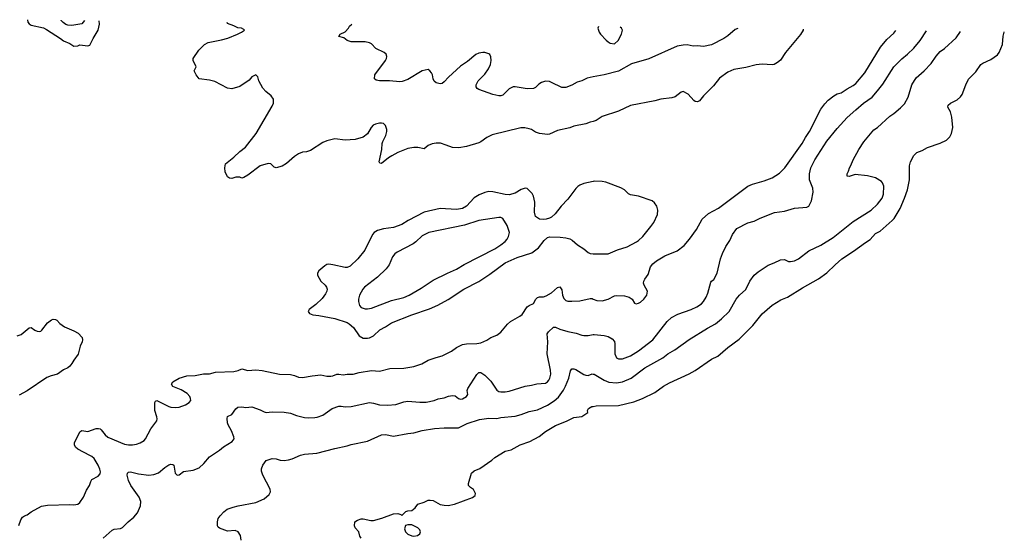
# Model space of a CAD drawing. Header units: inches. Extents: x 1694797 to 1849917, y 907313 to 1017959.
# Tile 544 of 656: x 1784336 to 1794062, y 1011927 to 1017035. Entities that reach past the tile are written whole.
import ezdxf

# ---------------------------------------------------------------- set-up
doc = ezdxf.new("R2010")
doc.units = ezdxf.units.IN
doc.header["$MEASUREMENT"] = 0
doc.layers.add('B7081', color=7, linetype='Continuous')
doc.layers.add('B7091', color=7, linetype='Continuous')

msp = doc.modelspace()

# ---------------------------------------------------------------- linework, layer by layer
at = {"layer": 'B7081', "color": 5}
for points, elevation in [([(1784411.4, 1017034.6), (1784416.4, 1017010), (1784430, 1016993), (1784450, 1016980.3), (1784570, 1016952.4), (1784599, 1016939), (1784738.8, 1016850), (1784770, 1016824.9), (1784830, 1016799.1), (1784870, 1016774), (1784910, 1016777.3), (1784930, 1016786.8), (1785010, 1016776), (1785030, 1016781), (1785062, 1016850), (1785109.7, 1016930), (1785124, 1016990), (1785121, 1017022.5)], 720), ([(1784976.7, 1017025.3), (1784950, 1016994), (1784850, 1016976.2), (1784810, 1016980.5), (1784790, 1016988), (1784765.3, 1017005.3), (1784746.4, 1017026.4), (1784744.6, 1017029.8)], 720), ([(1790000, 1016027.7), (1789970, 1016021.3), (1789930, 1016004.7), (1789810, 1015980.5), (1789770, 1015966.3), (1789650, 1015939.6), (1789570, 1015902), (1789550, 1015898), (1789470, 1015909.6), (1789430, 1015922.9), (1789390, 1015949.5), (1789370, 1015956.9), (1789325.6, 1015965.6), (1789284.9, 1015964.9), (1789003.4, 1015896.6), (1788949, 1015871), (1788891.5, 1015828.5), (1788870, 1015818), (1788750, 1015781.6), (1788673.8, 1015766.2), (1788610, 1015769.6), (1788550, 1015795.1), (1788492.1, 1015812.1), (1788450, 1015813.2), (1788410, 1015806), (1788371.3, 1015790), (1788330, 1015759.3), (1788270, 1015772), (1788230, 1015772), (1788170, 1015759.6), (1788070, 1015720.5), (1788010.7, 1015690), (1787979.1, 1015670), (1787910, 1015613.2), (1787894.6, 1015614.6), (1787887.6, 1015630), (1787913, 1015750), (1787916.9, 1015810), (1787922.4, 1015830), (1787953.3, 1015890), (1787962.4, 1015930), (1787961.6, 1015950), (1787947.9, 1015987.9), (1787930, 1016006.6), (1787910, 1016012.8), (1787890, 1016012.6), (1787850, 1016002.6), (1787828.5, 1015991.5), (1787807.2, 1015970), (1787770, 1015906.6), (1787730, 1015874), (1787650, 1015849.6), (1787550, 1015842), (1787450, 1015855.1), (1787370, 1015837.4), (1787330, 1015818.7), (1787210, 1015742), (1787170.4, 1015729.6), (1787130, 1015724.5), (1787090, 1015709.5), (1787050, 1015682), (1786970, 1015612), (1786930, 1015587.3), (1786869.3, 1015569.3), (1786850, 1015575.3), (1786815.3, 1015610), (1786790, 1015612), (1786710, 1015589.2), (1786590, 1015499), (1786550, 1015475.3), (1786530, 1015468.7), (1786510, 1015478), (1786470, 1015478), (1786430, 1015464), (1786409.3, 1015469.3), (1786390, 1015482), (1786365.2, 1015530), (1786360.9, 1015570), (1786369.4, 1015610), (1786450, 1015675.5), (1786510, 1015732), (1786567.1, 1015772.9), (1786672.1, 1015907.9), (1786830, 1016180.7), (1786842, 1016210), (1786841.6, 1016250), (1786821.4, 1016281.4), (1786766, 1016326), (1786737.2, 1016357.2), (1786698, 1016430), (1786688.7, 1016470), (1786670, 1016488.7), (1786630, 1016468.7), (1786602.5, 1016437.5), (1786510, 1016372.7), (1786430, 1016349.6), (1786390, 1016356.2), (1786263.3, 1016423.3), (1786210, 1016437.2), (1786108.7, 1016450), (1786078, 1016490), (1786058, 1016530), (1786078, 1016570), (1786048, 1016630), (1786048.7, 1016650), (1786105.6, 1016734.4), (1786162, 1016790), (1786198, 1016810), (1786330, 1016834), (1786391, 1016851), (1786488.7, 1016890), (1786528, 1016910), (1786555.3, 1016930), (1786550, 1016938), (1786526, 1016950), (1786490, 1016954), (1786450, 1016975.3), (1786390, 1016998), (1786383.7, 1017007)], 680), ([(1790000, 1016468.6), (1789942.4, 1016457.6), (1789890.4, 1016429.7), (1789843.9, 1016416.1), (1789790, 1016387), (1789730, 1016364.2), (1789690, 1016365.1), (1789590, 1016415.1), (1789570, 1016422.7), (1789530, 1016426), (1789490, 1016414), (1789463.8, 1016396.2), (1789430, 1016362.7), (1789410, 1016355.1), (1789350, 1016349.6), (1789231.2, 1016371.2), (1789210, 1016369.6), (1789170.7, 1016350), (1789110, 1016289), (1789090, 1016281.2), (1789070, 1016281.2), (1789010, 1016296), (1788870, 1016344), (1788853.6, 1016353.6), (1788844, 1016370), (1788844, 1016390), (1788865.2, 1016430), (1788930, 1016496), (1788966, 1016550), (1788986, 1016590), (1788992.3, 1016630), (1788990, 1016666), (1788979.3, 1016690), (1788970, 1016698), (1788930, 1016709.5), (1788910, 1016709.6), (1788870, 1016702.9), (1788842.8, 1016690), (1788758, 1016622), (1788690, 1016575.6), (1788572.2, 1016467.8), (1788530, 1016421.2), (1788510, 1016405.2), (1788490, 1016399), (1788450, 1016408.7), (1788430, 1016428), (1788419, 1016450), (1788413.2, 1016490), (1788404, 1016510), (1788388.7, 1016530), (1788370, 1016541.2), (1788310, 1016529.3), (1788170, 1016443.7), (1788115.2, 1016424.8), (1788090, 1016420.9), (1787990, 1016429.4), (1787890, 1016429.3), (1787857.2, 1016437.2), (1787842, 1016450), (1787844, 1016490), (1787949.4, 1016630), (1787959.3, 1016650), (1787962.7, 1016670), (1787955.1, 1016695.1), (1787935.3, 1016710), (1787855.1, 1016750), (1787810, 1016796), (1787790, 1016806.6), (1787750, 1016816), (1787610, 1016814), (1787570, 1016828.7), (1787536.5, 1016856.5), (1787489.2, 1016869.2), (1787502, 1016890), (1787550, 1016916), (1787584, 1016950), (1787595.3, 1016970), (1787615.2, 1016990.9)], 660), ([(1790000, 1015435.7), (1789910, 1015415.3), (1789870, 1015399.2), (1789850, 1015385.7), (1789830, 1015366.3), (1789750, 1015260.4), (1789684, 1015190), (1789626.3, 1015113.7), (1789590, 1015083.7), (1789570, 1015072.3), (1789537.5, 1015062.5), (1789510, 1015058), (1789470, 1015061.2), (1789430, 1015089.2), (1789422.4, 1015130), (1789426, 1015230), (1789411.8, 1015290), (1789396.9, 1015316.9), (1789366.6, 1015350), (1789350, 1015364.5), (1789330, 1015369.6), (1789290, 1015355.1), (1789230, 1015318), (1789170, 1015303.9), (1789130, 1015305.3), (1789010, 1015333.5), (1788970, 1015334.4), (1788930, 1015326.8), (1788876, 1015304), (1788826.8, 1015273.2), (1788750, 1015191.1), (1788710, 1015166.6), (1788650, 1015157.6), (1788490, 1015167.2), (1788330, 1015130.6), (1788172.2, 1015047.8), (1788110, 1015009.8), (1788030, 1014979.8), (1787930, 1014966.2), (1787870, 1014949.8), (1787837, 1014930), (1787821.1, 1014910), (1787745.1, 1014754.9), (1787677, 1014670), (1787601.2, 1014598.8), (1787570, 1014584), (1787550, 1014584.4), (1787430, 1014612.4), (1787390, 1014616.3), (1787370, 1014613), (1787350, 1014600.7), (1787290.5, 1014550), (1787278, 1014530), (1787278.4, 1014510), (1787310, 1014450.6), (1787353.4, 1014410), (1787368, 1014390), (1787372.7, 1014370), (1787370.4, 1014350), (1787357.2, 1014322.8), (1787323.1, 1014276.9), (1787262.8, 1014217.2), (1787196, 1014170), (1787186.8, 1014150), (1787198, 1014130), (1787230, 1014117.3), (1787290, 1014110.8), (1787450, 1014079), (1787570, 1014040.3), (1787590, 1014028.5), (1787632.4, 1013990), (1787690.6, 1013910), (1787730, 1013887.2), (1787770, 1013885.7), (1787790, 1013890.4), (1787830, 1013910.4), (1787892.3, 1013967.7), (1787950, 1013997.6), (1788010, 1014036.5), (1788210, 1014115.5), (1788384, 1014176), (1788467, 1014213), (1788570, 1014268.8), (1788724.5, 1014370), (1788870, 1014445.7), (1788981, 1014519), (1789132.3, 1014630), (1789250, 1014683.1), (1789396, 1014730), (1789461.3, 1014778.7), (1789516, 1014850), (1789550, 1014880.7), (1789572.5, 1014887.5), (1789675.9, 1014884.1), (1789730, 1014878.7), (1789770, 1014868.8), (1789795, 1014855), (1789844.4, 1014810), (1789908.5, 1014770), (1789950, 1014731.7), (1789970, 1014724.4), (1790000, 1014720.3)], 720), ([(1784327.2, 1012032.8), (1784346.6, 1012090), (1784362.4, 1012117.6), (1784382, 1012130), (1784410, 1012139.3), (1784449.8, 1012170.2), (1784550, 1012225.3), (1784610, 1012235.8), (1784830, 1012241.6), (1784870, 1012238), (1784910, 1012244.9), (1784930, 1012260.7), (1784966.7, 1012313.3), (1784995.7, 1012384.3), (1785025.1, 1012430), (1785037.2, 1012470), (1785049.2, 1012490), (1785110, 1012522.8), (1785130, 1012544.7), (1785134, 1012566), (1785126, 1012590), (1785109.7, 1012630), (1785070, 1012696.3), (1785050, 1012715.4), (1785030, 1012726.9), (1784910, 1012787.6), (1784885.7, 1012810), (1784876.4, 1012830), (1784876, 1012850), (1784930, 1012960.5), (1784950, 1012971.6), (1785010, 1012963.9), (1785090, 1012991.4), (1785113.7, 1012993.7), (1785130, 1012988.7), (1785140, 1012980), (1785180.3, 1012930), (1785207.1, 1012907), (1785370, 1012839.6), (1785410, 1012831.5), (1785450, 1012831.6), (1785490, 1012837.4), (1785527.5, 1012852.5), (1785564.7, 1012875.3), (1785579.6, 1012890), (1785632.6, 1012990), (1785689.7, 1013070), (1785692.8, 1013090), (1785689.7, 1013109.7), (1785669.6, 1013170.4), (1785669.3, 1013250), (1785678, 1013262), (1785690, 1013271), (1785810.2, 1013210.2), (1785830, 1013203.6), (1785870, 1013199.6), (1785910, 1013204), (1785973, 1013227), (1786010.9, 1013249.1), (1786025.1, 1013270), (1786024.2, 1013290), (1786015.1, 1013310), (1785990, 1013337.4), (1785930, 1013374.3), (1785850, 1013406.6), (1785834, 1013430), (1785850, 1013454.8), (1785910, 1013490.5), (1785987.2, 1013512.8), (1786070, 1013517.5), (1786150, 1013533.2), (1786210, 1013532.8), (1786270, 1013550.2), (1786450, 1013556), (1786494.4, 1013565.6), (1786530, 1013582), (1786590, 1013567.3), (1786670, 1013572.3), (1786730, 1013567.1), (1786902, 1013530), (1787010, 1013526.5), (1787050, 1013517.6), (1787090, 1013501.3), (1787130, 1013497.6), (1787225, 1013515), (1787310, 1013524.4), (1787370, 1013511.5), (1787409.7, 1013510.3), (1787430, 1013513.1), (1787470, 1013530.3), (1787490, 1013531.6), (1787530, 1013524.6), (1787570, 1013531.6), (1787630, 1013530.3), (1787690, 1013545.3), (1787810, 1013565.5), (1787890, 1013561.2), (1787993, 1013587), (1788129.7, 1013590.3), (1788230, 1013605.3), (1788308.2, 1013631.8), (1788371.9, 1013668.1), (1788450, 1013696.4), (1788510, 1013711.8), (1788601.2, 1013758.8), (1788650, 1013793.4), (1788710, 1013822), (1788750, 1013830.3), (1788850, 1013831.6), (1788890, 1013840.3), (1788950, 1013865.7), (1788990, 1013893.7), (1789050, 1013916.4), (1789090, 1013944.9), (1789154.3, 1014025.7), (1789182.9, 1014050), (1789278, 1014102), (1789300.6, 1014119.4), (1789350, 1014195.3), (1789370, 1014210.3), (1789410, 1014228.4), (1789433.1, 1014270), (1789450, 1014289), (1789470, 1014296.2), (1789510, 1014295.8), (1789536.6, 1014303.4), (1789590, 1014332.6), (1789650, 1014385.3), (1789670, 1014394.4), (1789690, 1014362.8), (1789699.2, 1014310), (1789710, 1014278), (1789730, 1014257.1), (1789750, 1014252.4), (1789790.4, 1014250.4), (1789870, 1014256.5), (1789970, 1014278.5), (1789990, 1014277), (1790000, 1014272.7)], 680), ([(1784310, 1013910.5), (1784350, 1013920.7), (1784430, 1013987.3), (1784450, 1013990.5), (1784485.5, 1013965.5), (1784510, 1013954.9), (1784530, 1013950.5), (1784543.9, 1013956.1), (1784555.4, 1013964.6), (1784610, 1014036.3), (1784650, 1014067.3), (1784667.2, 1014072.8), (1784690, 1014070.7), (1784703.4, 1014063.4), (1784731, 1014030), (1784776.8, 1013996.8), (1784870, 1013959.1), (1784913.8, 1013933.8), (1784952.7, 1013892.7), (1784957.3, 1013870), (1784954, 1013850), (1784934.2, 1013805.8), (1784913.8, 1013726.2), (1784870.7, 1013670), (1784850, 1013634), (1784830.8, 1013610), (1784810, 1013593.2), (1784770, 1013572.3), (1784709, 1013531), (1784645.9, 1013514.1), (1784604.3, 1013495.7), (1784410, 1013364.7), (1784330, 1013323.6)], 680), ([(1785159.3, 1011910), (1785250, 1011987.3), (1785270, 1011998), (1785330, 1012005.7), (1785350, 1012013.7), (1785406.3, 1012070), (1785462.4, 1012117.6), (1785499.6, 1012160.4), (1785529.7, 1012230), (1785530.9, 1012270), (1785514.4, 1012314.4), (1785434, 1012430), (1785410, 1012479.3), (1785398.4, 1012530), (1785401.2, 1012550), (1785410, 1012561), (1785430, 1012563), (1785510, 1012545.3), (1785610, 1012533.1), (1785661.4, 1012538.6), (1785706.6, 1012553.4), (1785770, 1012606.4), (1785810, 1012632.4), (1785830, 1012639.3), (1785850, 1012636.3), (1785858.8, 1012630), (1785870.9, 1012550.9), (1785890, 1012531.3), (1785910, 1012536), (1785953.6, 1012566.4), (1786050, 1012582), (1786110, 1012603.8), (1786154.6, 1012645.4), (1786210, 1012714), (1786310, 1012777.1), (1786350, 1012812.7), (1786434.2, 1012865.9), (1786455.1, 1012890), (1786452.3, 1012910), (1786429.4, 1012970), (1786395.1, 1013030), (1786389.4, 1013050), (1786386.8, 1013093.2), (1786390, 1013111.3), (1786430, 1013131), (1786470, 1013186.8), (1786490, 1013202.8), (1786530, 1013206.8), (1786570, 1013200.7), (1786630, 1013206.8), (1786710, 1013178), (1786750, 1013156.3), (1786770, 1013150.6), (1786830, 1013156.3), (1786950, 1013155.5), (1787010, 1013145.5), (1787070, 1013123), (1787150, 1013103), (1787190, 1013099.3), (1787250, 1013101.6), (1787274.5, 1013105.5), (1787330, 1013126), (1787421.2, 1013190), (1787490, 1013212.9), (1787510, 1013214), (1787550, 1013205.7), (1787610, 1013211.5), (1787790, 1013248.9), (1787830, 1013244.4), (1787890, 1013228.4), (1787970, 1013222.3), (1788050, 1013230.2), (1788130, 1013255.8), (1788170, 1013263.2), (1788290, 1013252.4), (1788350, 1013252.9), (1788429.8, 1013270.2), (1788470, 1013286), (1788530, 1013295.3), (1788573.2, 1013313.2), (1788610, 1013320.5), (1788636.1, 1013316.1), (1788670, 1013288.2), (1788690, 1013283.7), (1788710, 1013287), (1788750, 1013310.7), (1788761.6, 1013330), (1788756.9, 1013370), (1788762.4, 1013390), (1788850, 1013527.3), (1788870, 1013547.7), (1788890, 1013545.5), (1788930, 1013521.6), (1788990, 1013460.5), (1789050, 1013370.5), (1789070, 1013358.7), (1789090, 1013354.6), (1789130, 1013354.3), (1789170, 1013361.7), (1789330, 1013412.4), (1789390, 1013420.3), (1789445.1, 1013434.9), (1789530, 1013440.9), (1789550, 1013454), (1789561.7, 1013470), (1789572, 1013490), (1789581.8, 1013530), (1789580.7, 1013570), (1789545.8, 1013730), (1789553.9, 1013850), (1789546, 1013930), (1789558.7, 1013950), (1789610, 1013993.7), (1789630, 1013993.1), (1789670, 1013975.6), (1789750, 1013950.3), (1789834, 1013934), (1789890, 1013914), (1789910, 1013910.7), (1789950, 1013913.4), (1790000, 1013922.1)], 660), ([(1786522.7, 1011890), (1786515.5, 1011935.5), (1786495.3, 1011970), (1786463.7, 1011983.7), (1786390, 1011979.6), (1786308.3, 1012008.3), (1786297.6, 1012017.6), (1786289, 1012030), (1786289, 1012070), (1786298, 1012102), (1786315.3, 1012130), (1786352.7, 1012170), (1786386.1, 1012193.9), (1786443.6, 1012216.4), (1786494, 1012230), (1786670, 1012260.3), (1786750, 1012298.7), (1786800.4, 1012339.6), (1786812.4, 1012367.6), (1786810, 1012394), (1786737, 1012530), (1786724.5, 1012570), (1786725.4, 1012594.6), (1786738, 1012630), (1786770, 1012676), (1786779.3, 1012680.7), (1786830, 1012695.5), (1786870, 1012693), (1786910, 1012680.5), (1786950, 1012675.5), (1786990, 1012682), (1787027.2, 1012692.8), (1787110, 1012728), (1787150, 1012738), (1787270, 1012748.2), (1787450, 1012795.8), (1787570, 1012821.6), (1787610, 1012835.3), (1787770, 1012868.8), (1787910, 1012930.4), (1787950, 1012932.7), (1788030, 1012918.7), (1788170, 1012944.9), (1788230, 1012950.4), (1788310, 1012974), (1788432.8, 1012992.8), (1788530, 1013000.4), (1788670, 1013000.4), (1788756.2, 1013043.8), (1788877.7, 1013082.3), (1788970, 1013094.9), (1789050, 1013091.8), (1789090, 1013100.3), (1789230, 1013115.3), (1789288.9, 1013131.1), (1789370, 1013162), (1789450, 1013178.6), (1789550, 1013222), (1789614.5, 1013265.5), (1789657.3, 1013302.7), (1789707, 1013373), (1789727.2, 1013410), (1789761.7, 1013490), (1789777.1, 1013562.9), (1789790, 1013582), (1789810, 1013583.1), (1789830, 1013576.5), (1789910, 1013526.7), (1789930, 1013519.6), (1789950, 1013517.4), (1789990, 1013531.8), (1790000, 1013531.1)], 640), ([(1787709.2, 1011910), (1787697.2, 1011930), (1787685.2, 1011970), (1787649.5, 1012009.5), (1787644, 1012030), (1787648, 1012070), (1787673.6, 1012086.4), (1787710, 1012098.8), (1787730, 1012100.7), (1787804.9, 1012084.9), (1787830, 1012084), (1787912.5, 1012107.5), (1788030, 1012150.8), (1788071, 1012151), (1788102, 1012142), (1788110, 1012134), (1788150, 1012171.3), (1788170, 1012178), (1788210, 1012182), (1788242, 1012210), (1788270, 1012244.7), (1788330, 1012264.7), (1788370, 1012284.7), (1788390, 1012286), (1788419.8, 1012279.8), (1788490, 1012242), (1788530, 1012233.4), (1788570, 1012233), (1788630, 1012243.8), (1788808.9, 1012311.1), (1788835.3, 1012330), (1788838, 1012350), (1788818, 1012390), (1788788, 1012410), (1788768, 1012430), (1788768, 1012450), (1788799, 1012550), (1788826.8, 1012573.2), (1788882.7, 1012597.3), (1788999.6, 1012680.4), (1789030, 1012706.8), (1789130, 1012767.7), (1789190, 1012783), (1789281.2, 1012830), (1789374.5, 1012865.5), (1789467.2, 1012912.8), (1789530, 1012964.9), (1789630, 1013024.2), (1789736.2, 1013063.8), (1789810, 1013103), (1789890, 1013111), (1789948, 1013150), (1789945.2, 1013170), (1789956, 1013190), (1789989.2, 1013210), (1790000, 1013211.9)], 620)]:
    msp.add_lwpolyline(points, dxfattribs=dict(at, elevation=elevation))
for points, elevation in [([(1789090, 1015077.6), (1789070, 1015077.6), (1788870, 1015049.8), (1788730, 1015004.6), (1788377.3, 1014930), (1788310, 1014897.4), (1788250, 1014839.7), (1788221.3, 1014818.7), (1788063.4, 1014736.6), (1788041.2, 1014718.8), (1788018, 1014690), (1787985.7, 1014610), (1787956.5, 1014570), (1787870.9, 1014489.1), (1787741.6, 1014390), (1787724.4, 1014370), (1787692.2, 1014310), (1787682, 1014270), (1787682.6, 1014250), (1787692.2, 1014210), (1787708.4, 1014190), (1787750, 1014174.9), (1787770, 1014174.4), (1787810, 1014183.2), (1788010, 1014258.6), (1788130, 1014289.2), (1788182, 1014310), (1788300.6, 1014379.4), (1788420.9, 1014459.1), (1788562, 1014530), (1788650, 1014566.7), (1788726.9, 1014613.1), (1789030, 1014770.2), (1789090, 1014808), (1789130, 1014841.1), (1789150, 1014864.9), (1789165.7, 1014890), (1789174, 1014930), (1789150, 1015001.2), (1789110, 1015069.4)], 740), ([(1788170, 1012042), (1788145.4, 1012034.6), (1788138, 1012002), (1788146.8, 1011970), (1788170, 1011947.3), (1788210, 1011930.7), (1788230, 1011928), (1788265.6, 1011934.4), (1788288.7, 1011950), (1788294, 1011970), (1788288.7, 1011990), (1788268.7, 1012010), (1788210, 1012039)], 620)]:
    msp.add_lwpolyline(points, close=True, dxfattribs=dict(at, elevation=elevation))
at = {"layer": 'B7091', "color": 5}
for points, elevation in [([(1791429.2, 1016947.2), (1791402.9, 1016937.1), (1791330, 1016876), (1791290.8, 1016850), (1791170, 1016784.5), (1791089.5, 1016769.5), (1791030, 1016775.1), (1790987.5, 1016772.5), (1790930, 1016785.6), (1790890, 1016783.6), (1790830, 1016772), (1790550, 1016647.3), (1790381.1, 1016598.9), (1790250, 1016526), (1790110, 1016489.5), (1790000, 1016468.6)], 660), ([(1792076.5, 1016939.6), (1792074.9, 1016930), (1792050, 1016889.4), (1791900.5, 1016710), (1791850, 1016633.2), (1791822.8, 1016610), (1791790, 1016592.3), (1791770, 1016587), (1791670, 1016594.7), (1791610, 1016588.2), (1791510, 1016561), (1791390, 1016540.5), (1791330, 1016516.9), (1791250, 1016455.6), (1791190, 1016382), (1791090, 1016282), (1791050, 1016231.8), (1791030, 1016222), (1791010, 1016227), (1790996.4, 1016236.4), (1790937.8, 1016297.8), (1790890, 1016324.5), (1790870, 1016319.5), (1790810, 1016272.3), (1790779, 1016261), (1790670, 1016247.3), (1790610, 1016231.6), (1790370, 1016184.7), (1790250, 1016129.7), (1790090, 1016076.3), (1790030, 1016036.9), (1790011, 1016030), (1790000, 1016027.7)], 680), ([(1790000, 1014272.7), (1790037, 1014257), (1790090, 1014256.5), (1790150, 1014270.3), (1790210, 1014304.4), (1790230, 1014306.5), (1790310, 1014304.4), (1790358, 1014290), (1790386.8, 1014270), (1790410, 1014232), (1790426.4, 1014226.4), (1790450, 1014230.8), (1790470, 1014242.8), (1790502.7, 1014270), (1790532, 1014310), (1790538, 1014350), (1790505.1, 1014410), (1790498.7, 1014430), (1790500.5, 1014450), (1790509.6, 1014470), (1790543.1, 1014516.9), (1790568.4, 1014590), (1790590, 1014621.3), (1790627.6, 1014650), (1790710, 1014700.2), (1790832.1, 1014747.9), (1790898.6, 1014801.4), (1790954, 1014866), (1791021.2, 1014958.8), (1791077, 1015063), (1791140, 1015120), (1791238.4, 1015170), (1791530, 1015388.5), (1791573.2, 1015410), (1791690, 1015442.4), (1791770, 1015472.4), (1791841.3, 1015518.7), (1791895.3, 1015570), (1792064, 1015810), (1792096.9, 1015870), (1792137.4, 1015930), (1792249.6, 1016150), (1792290, 1016204), (1792322.8, 1016237.2), (1792378.8, 1016281.2), (1792410, 1016300.4), (1792450, 1016312.2), (1792470, 1016323.1), (1792509.4, 1016350), (1792570, 1016382.3), (1792595.1, 1016404.9), (1792684, 1016510), (1792838.2, 1016761.8), (1792902.9, 1016837.1), (1792970, 1016900.5), (1792990, 1016927.8)], 680), ([(1790000, 1013922.1), (1790010, 1013923.8), (1790110, 1013912), (1790150, 1013901.3), (1790190, 1013880.5), (1790211.5, 1013851.5), (1790216, 1013830), (1790214.9, 1013730), (1790232.8, 1013692.8), (1790250, 1013682.6), (1790290, 1013680.7), (1790371.2, 1013710), (1790450, 1013762.2), (1790590.5, 1013869.5), (1790730.7, 1014049.3), (1790774, 1014090), (1790835.7, 1014124.3), (1790969.3, 1014170), (1791025.2, 1014194.8), (1791070, 1014227), (1791090, 1014248.4), (1791115.8, 1014290), (1791133, 1014330), (1791161.6, 1014438.4), (1791169.2, 1014450), (1791192.5, 1014467.5), (1791225.6, 1014530), (1791258.7, 1014670), (1791277.1, 1014722.9), (1791310, 1014790.8), (1791349.7, 1014850.3), (1791378, 1014910), (1791421.2, 1014970), (1791530, 1015025.5), (1791590, 1015042), (1791650, 1015073), (1791792, 1015128), (1791890, 1015143), (1791990, 1015170.4), (1792110, 1015180.7), (1792130, 1015191), (1792157.4, 1015242.6), (1792174.7, 1015330), (1792169.6, 1015370), (1792138.4, 1015450), (1792138, 1015510), (1792152.2, 1015570), (1792190, 1015650.4), (1792310, 1015832.2), (1792410, 1015959.5), (1792510, 1016066), (1792596.2, 1016143.8), (1792670, 1016207.7), (1792756, 1016270), (1792809.7, 1016330), (1792861.5, 1016398.5), (1792972, 1016568), (1793050, 1016647.6), (1793107, 1016693), (1793170, 1016751.6), (1793232.4, 1016827.6), (1793292.8, 1016923.4)], 660), ([(1790000, 1013531.1), (1790010, 1013530.3), (1790110.2, 1013470.2), (1790156, 1013450), (1790230, 1013443.9), (1790290, 1013455.5), (1790376.9, 1013490), (1790510, 1013592.9), (1790687.9, 1013692), (1790739.5, 1013730), (1790807.3, 1013770), (1790947.7, 1013872.3), (1791130, 1013985.2), (1791210, 1014027.8), (1791270, 1014078), (1791344, 1014150), (1791411.8, 1014270), (1791447, 1014310), (1791510, 1014365.5), (1791550, 1014450.7), (1791592.3, 1014510), (1791630, 1014540.5), (1791730, 1014607.3), (1791790, 1014630.5), (1791850, 1014660.4), (1791890, 1014664.9), (1791930, 1014645.5), (1791950, 1014642.4), (1791990, 1014650.4), (1792029.3, 1014670), (1792129.8, 1014750.2), (1792250, 1014805.2), (1792370, 1014879.6), (1792570, 1015038), (1792748, 1015150), (1792810.5, 1015209.5), (1792854.5, 1015270), (1792868.5, 1015310), (1792871.1, 1015390), (1792860.4, 1015420.4), (1792850, 1015434), (1792790, 1015471.5), (1792710, 1015491.3), (1792590, 1015502.7), (1792530, 1015484), (1792510, 1015488), (1792509.2, 1015510), (1792524.7, 1015535.3), (1792534, 1015570), (1792547.7, 1015592.3), (1792569.6, 1015650.3), (1792624.5, 1015750), (1792674.2, 1015825.9), (1792772.8, 1015947.2), (1792809.2, 1015970), (1792930, 1016080.5), (1792972.3, 1016107.7), (1793038, 1016162), (1793077.1, 1016202.9), (1793111.2, 1016268.8), (1793147.6, 1016390), (1793190, 1016460.5), (1793269.8, 1016530.2), (1793338.4, 1016601.6), (1793390, 1016674.9), (1793430, 1016721.6), (1793470, 1016750.5), (1793585.4, 1016854.6), (1793628.3, 1016919.2)], 640), ([(1790000, 1013211.9), (1790030, 1013217.3), (1790250, 1013219.5), (1790404, 1013256), (1790489.3, 1013290), (1790610, 1013347.6), (1790695.1, 1013410), (1790755.5, 1013444.5), (1790950, 1013534), (1791010, 1013566.4), (1791170, 1013678.7), (1791230.9, 1013709.1), (1791330, 1013792.4), (1791442.9, 1013877.1), (1791578.4, 1014010), (1791670, 1014124.9), (1791770, 1014212), (1791854.9, 1014265.1), (1791921.2, 1014290), (1792070, 1014383.8), (1792226.7, 1014473.3), (1792310, 1014530.5), (1792389.8, 1014610.2), (1792458, 1014670), (1792573.8, 1014746.2), (1792690, 1014832.7), (1792738.2, 1014861.8), (1792790, 1014920.4), (1792835.8, 1014944.2), (1792955.1, 1015050), (1792973, 1015070), (1793033.2, 1015166.8), (1793077.7, 1015270), (1793106.1, 1015353.9), (1793125.4, 1015450), (1793125.1, 1015590), (1793136, 1015630), (1793167.7, 1015692.3), (1793197.6, 1015722.4), (1793250, 1015740.5), (1793302, 1015770), (1793430, 1015812.7), (1793490, 1015842.4), (1793522.7, 1015877.3), (1793539.5, 1015910), (1793554, 1015970), (1793542.9, 1016070), (1793530, 1016122), (1793505.2, 1016170), (1793509.2, 1016190), (1793529.7, 1016210.3), (1793597.2, 1016242.8), (1793629.7, 1016270.3), (1793646, 1016294), (1793680.7, 1016390), (1793710, 1016446.8), (1793781.2, 1016518.8), (1793829.5, 1016590), (1793850, 1016603.8), (1793930, 1016639.3), (1793993.5, 1016686.5), (1794011.1, 1016708.9), (1794043, 1016790), (1794051.2, 1016870), (1794060.5, 1016910), (1794062.2, 1016914.5)], 620), ([(1790053.1, 1016965.5), (1790047.3, 1016950), (1790059.1, 1016910), (1790073, 1016890), (1790130, 1016830.6), (1790150, 1016815.5), (1790170, 1016803), (1790210, 1016797.3), (1790249.2, 1016830), (1790281.2, 1016890), (1790289, 1016930), (1790282, 1016950), (1790267.8, 1016961.8)], 660), ([(1790000, 1014720.3), (1790010, 1014719), (1790150, 1014719.5), (1790240.2, 1014759.8), (1790337.6, 1014790), (1790430, 1014837.2), (1790450, 1014852.4), (1790490.9, 1014890), (1790570.8, 1014990), (1790599.2, 1015030), (1790635.6, 1015110), (1790639.7, 1015150), (1790630, 1015192.3), (1790605.5, 1015225.5), (1790582.4, 1015242.4), (1790450, 1015289.7), (1790370, 1015303), (1790350, 1015313.6), (1790311.3, 1015351.3), (1790273.2, 1015373.2), (1790126.8, 1015426.8), (1790090, 1015433.5), (1790010, 1015438), (1790000, 1015435.7)], 720)]:
    msp.add_lwpolyline(points, dxfattribs=dict(at, elevation=elevation))

doc.saveas('drawing.dxf')
